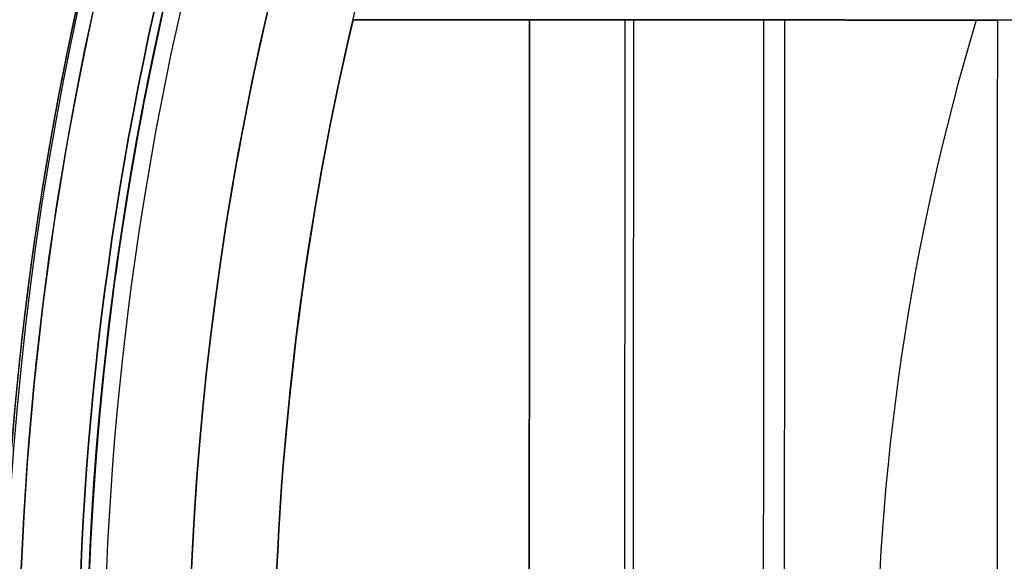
# Model space of a CAD drawing. Header units: millimetres. Extents: x -130 to 129, y 0 to 422.
# Tile 404 of 656: x -19.7 to -13.91, y 293.83 to 297.01. Entities that reach past the tile are written whole.
import ezdxf

# ---------------------------------------------------------------- set-up
doc = ezdxf.new("R2010")
doc.units = ezdxf.units.MM
for name, color, linetype, true_color in [('BOMBILLA', 7, 'Continuous', 0xfff700), ('NEGRO', 7, 'Continuous', 0x363535), ('PANTALLA', 7, 'Continuous', 0xffffff)]:
    doc.layers.add(name, color=color, linetype=linetype, true_color=true_color)
doc.layers.add('Capa 01', color=7, linetype='Continuous')

# ---------------------------------------------------------------- blocks, each defined once
blk = doc.blocks.new('DOME 29912')
at = {"layer": 'BOMBILLA', "extrusion": (0, 0, -1)}
blk.add_arc((0.7034267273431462, 292.9933873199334, -203.8578232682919), 24.05871559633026, 0.8118392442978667, 180.8118392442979, dxfattribs=at)
at = {"layer": 'BOMBILLA'}
blk.add_arc((-0.7034267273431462, 292.9933873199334, 189.2111779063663), 19.08658103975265, 359.1881607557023, 179.1881607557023, dxfattribs=at)
at = {"layer": 'NEGRO', "extrusion": (0, 0, -1)}
for centre, radius, start, end in [((0.703263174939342, 292.997692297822, -150.75), 116.5, 15.31920064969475, 195.3192006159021), ((0.703263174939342, 292.997692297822, -150.75), 115.5, 15.31920064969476, 195.3192006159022), ((0.7032631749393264, 292.997692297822, -156), 116.5, 15.31920062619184, 195.319200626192), ((0.703263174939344, 292.997692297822, -145.5), 115.5, 15.31920062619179, 195.319200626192), ((0.7032631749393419, 292.997692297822, -156), 115.5, 15.31920062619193, 195.319200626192), ((0.7032631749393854, 292.997692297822, -158), 115, 48.09866593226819, 228.0986659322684), ((0.7032631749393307, 292.9976922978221, -158), 112, 48.09866593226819, 228.0986659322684), ((0.703263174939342, 292.997692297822, -144.5), 106.5, 15.31920064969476, 195.3192006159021), ((0.7032631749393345, 292.997692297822, -145), 106.5, 15.3192006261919, 195.319200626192), ((0.7032631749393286, 292.997692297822, -158), 115.0000000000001, 228.0986659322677, 48.09866593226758), ((0.7032631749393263, 292.997692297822, -158), 112, 228.0986659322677, 48.09866593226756), ((0.703263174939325, 292.997692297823, -160.376100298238), 28.25000000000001, 53.94915400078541, 233.9491539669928), ((0.70326317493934, 292.997692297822, -151.5), 115.0000000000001, 260.0639215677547, 16.13341038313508), ((0.703263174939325, 292.997692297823, -159.626100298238), 27.5, 53.94915400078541, 233.9491539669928), ((0.70326317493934, 292.997692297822, -151.5), 112.0000000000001, 260.1165838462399, 16.08074809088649), ((0.7032631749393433, 292.997692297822, -145.5), 116.5, 195.3192006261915, 15.31920062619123), ((0.7032631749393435, 292.997692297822, -156), 116.5, 195.3192006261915, 15.31920062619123), ((0.703263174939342, 292.997692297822, -150.75), 116.5, 195.3192006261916, 15.31920064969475), ((0.7032631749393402, 292.997692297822, -156), 115.5, 195.3192006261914, 15.31920062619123), ((0.703263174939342, 292.997692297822, -150.75), 115.5, 195.3192006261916, 15.31920064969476), ((0.7032631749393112, 292.997692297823, -161.376100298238), 28.25, 53.9491539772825, 233.9491539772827), ((0.703263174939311, 292.997692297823, -159.876100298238), 27.49999999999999, 53.94915397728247, 233.9491539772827), ((0.7032631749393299, 292.997692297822, -156), 29.00000000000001, 258.0986659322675, 78.09866593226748), ((0.703263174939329, 292.997692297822, -155), 29.00000000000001, 258.0986659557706, 78.098665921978), ((0.7032631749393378, 292.997692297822, -145), 106.5, 195.3192006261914, 15.31920062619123), ((0.703263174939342, 292.997692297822, -144.5), 106.5, 195.3192006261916, 15.31920064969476), ((0.7032631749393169, 292.997692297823, -161.376100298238), 28.25000000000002, 233.9491539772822, 53.94915397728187), ((0.703263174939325, 292.997692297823, -160.376100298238), 28.25000000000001, 233.9491539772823, 53.94915400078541), ((0.703263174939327, 292.9976922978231, -154), 22.49999999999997, 270.0360020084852, 90.0360020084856), ((0.703263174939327, 292.997692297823, -153), 22.49999999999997, 270.0360020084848, 90.0360020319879), ((0.7032631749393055, 292.997692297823, -159.876100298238), 27.50000000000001, 233.949153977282, 53.94915397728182), ((0.703263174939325, 292.997692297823, -159.626100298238), 27.5, 233.9491539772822, 53.94915400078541), ((0.7032631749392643, 292.9976922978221, -133.25), 20.99999999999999, 270.0360020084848, 90.0360020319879), ((0.703263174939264, 292.9976922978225, -152), 21.00000000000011, 270.0360020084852, 90.0360020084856), ((0.703263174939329, 292.997692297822, -156), 20.25000000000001, 258.0986659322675, 78.09866593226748), ((0.703263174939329, 292.997692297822, -155), 20.25000000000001, 258.0986659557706, 78.09866592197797), ((0.703263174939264, 292.9976922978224, -152), 19.0000000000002, 270.036002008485, 90.0360020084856), ((0.7032631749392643, 292.9976922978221, -133), 19.00000000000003, 270.0360020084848, 90.0360020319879), ((0.703263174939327, 292.997692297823, -143), 18.65000000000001, 270.0360020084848, 90.0360020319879), ((0.703263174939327, 292.997692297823, -152), 18.65000000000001, 270.0360020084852, 90.0360020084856), ((0.703263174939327, 292.997692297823, -160.73517), 18.59999999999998, 307.4656207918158, 90.03600202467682), ((0.703263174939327, 292.997692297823, -171.2075), 18.59999999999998, 270.0360020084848, 90.03600203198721), ((0.703263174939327, 292.997692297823, -168.6575), 18.59999999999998, 270.0360020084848, 90.03600203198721), ((0.703263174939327, 292.997692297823, -176.5), 18.59999999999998, 270.036002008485, 90.0360020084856), ((0.703263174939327, 292.997692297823, -176.5), 17.49999999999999, 270.0360020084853, 90.0360020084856), ((0.7032631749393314, 292.997692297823, -169.376100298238), 18.00000000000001, 233.949153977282, 53.94915397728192), ((0.7032631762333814, 292.9976922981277, -148), 17.49999999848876, 346.8230216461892, 13.24898236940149), ((0.703263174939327, 292.997692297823, -141), 17.49999999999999, 346.8230216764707, 13.2489823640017)]:
    blk.add_arc(centre, radius, start, end, dxfattribs=at)
at = {"layer": 'NEGRO'}
for centre, radius, start, end in [((-0.7032631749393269, 292.997692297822, 145.5), 116.5, 344.6807993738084, 164.680799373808), ((-0.7032631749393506, 292.997692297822, 144), 115, 344.6807993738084, 164.6807993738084), ((-0.7032631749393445, 292.997692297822, 145), 115, 344.6807993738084, 131.9013340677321), ((-0.7032631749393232, 292.997692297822, 145), 115, 344.6807993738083, 131.9013340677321), ((-0.7032631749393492, 292.997692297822, 145), 112, 311.9013340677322, 131.901334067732), ((-0.7032631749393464, 292.997692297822, 144), 106.5, 344.6807993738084, 164.6807993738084), ((-0.7032631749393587, 292.997692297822, 145), 112, 131.9013340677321, 311.901334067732), ((-0.7032631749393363, 292.997692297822, 145.5), 115.5, 164.6807993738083, 344.6807993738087), ((-0.7032631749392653, 292.997692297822, 144), 115, 164.6807993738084, 344.6807993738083), ((-0.7032631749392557, 292.9976922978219, 145), 114.9999999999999, 164.6807993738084, 311.901334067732), ((-0.703263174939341, 292.997692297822, 145), 115, 164.6807993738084, 311.901334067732), ((-0.7032631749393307, 292.997692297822, 154), 29.00000000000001, 101.9013340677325, 281.9013340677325), ((-0.703263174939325, 292.997692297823, 159.376100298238), 28.25, 306.0508460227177, 126.0508460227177), ((-0.7032631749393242, 292.997692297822, 144), 106.5, 164.6807993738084, 344.6807993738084), ((-0.703263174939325, 292.997692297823, 159.376100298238), 27.5, 306.0508460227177, 126.0508460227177), ((-0.703263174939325, 292.997692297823, 159.376100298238), 28.25, 126.0508460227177, 306.0508460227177), ((-0.703263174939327, 292.9976922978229, 152), 22.49999999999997, 89.96399799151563, 269.963997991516), ((-0.703263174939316, 292.997692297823, 159.376100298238), 27.49999999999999, 126.0508460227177, 306.0508460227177), ((-0.7032631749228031, 292.9976922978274, 114.5), 20.99999999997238, 89.96399799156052, 197.5074984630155), ((-0.7032631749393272, 292.997692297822, 154), 20.25000000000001, 101.9013340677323, 281.9013340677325), ((-0.7032631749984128, 292.9976922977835, 114), 19.00000000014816, 89.96399799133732, 213.2397354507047), ((-0.703263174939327, 292.997692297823, 134), 18.65000000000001, 89.96399799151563, 269.963997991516), ((-0.7032631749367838, 292.9976922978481, 175), 18.59999999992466, 89.9639979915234, 264.2077136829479), ((-0.7032631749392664, 292.9976922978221, 112), 18.5, 359.9639979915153, 179.9639979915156), ((-0.703263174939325, 292.997692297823, 159.876100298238), 18, 126.0508460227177, 306.0508460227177), ((-0.703263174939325, 292.997692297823, 164.626100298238), 18, 126.0508460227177, 306.0508460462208), ((-0.7032631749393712, 292.997692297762, 154), 18.59999999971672, 167.5453164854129, 269.9639979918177), ((-0.7032631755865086, 292.9976922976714, 149.5), 17.49999999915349, 166.7510176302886, 193.1769783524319), ((-0.7032631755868, 292.9976922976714, 134), 17.49999999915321, 166.7510176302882, 193.1769783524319), ((-0.703263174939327, 292.997692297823, 163), 17.49999999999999, 166.7510176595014, 193.1769783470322), ((-0.7032631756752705, 292.9976922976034, 167.5), 13.96178901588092, 163.3156914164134, 196.6123045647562), ((-0.7032631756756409, 292.9976922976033, 149.5), 13.96178901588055, 163.315691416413, 196.6123045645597), ((-0.703263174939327, 292.997692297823, 158.5), 13.96178901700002, 163.3156914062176, 196.61230454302)]:
    blk.add_arc(centre, radius, start, end, dxfattribs=at)
for points, weights in [([(111.2336383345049, 262.3348985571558, 144.4393398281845), (172.559225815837, 486.208701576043, 144.4393398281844), (-51.31457720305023, 547.5342890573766, 144.4393398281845), (-112.6401646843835, 323.6604860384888, 144.4393398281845)], [0.8164906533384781, 0.2721635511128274, 0.2721635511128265, 0.8164906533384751]), ([(110.5516558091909, 262.5217135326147, 145.1464466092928), (171.5036133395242, 485.0315515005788, 145.1464466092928), (-51.00622462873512, 545.9835090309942, 145.1464466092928), (-111.9581821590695, 323.4736710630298, 145.1464466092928)], [0.8164906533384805, 0.2721635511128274, 0.2721635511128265, 0.8164906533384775]), ([(-112.6401646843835, 323.6604860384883, 144.4393398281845), (-173.9657521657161, 99.7866830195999, 144.4393398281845), (49.90805085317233, 38.4610955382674, 144.4393398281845), (111.2336383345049, 262.3348985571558, 144.4393398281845)], [0.8164906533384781, 0.2721635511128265, 0.2721635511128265, 0.8164906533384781]), ([(-111.9581821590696, 323.4736710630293, 145.1464466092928), (-172.9101396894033, 100.9638330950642, 145.1464466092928), (49.59969827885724, 40.01187556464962, 145.1464466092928), (110.5516558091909, 262.5217135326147, 145.1464466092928)], [0.8164906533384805, 0.2721635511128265, 0.2721635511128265, 0.8164906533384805])]:
    blk.add_rational_spline(points, weights, degree=3, dxfattribs=at)
for points, weights, degree, knots in [([(-20.5164693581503, 288.7292923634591, 112.7322330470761), (-23.49733295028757, 302.5659679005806, 112.7322330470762), (-14.50117762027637, 313.2741332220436, 112.7322330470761), (-0.6905278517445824, 313.2654552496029, 112.7322330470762), (13.12012191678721, 313.2567772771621, 112.7322330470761), (22.10281311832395, 302.5373148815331, 112.7322330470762), (19.10456323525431, 288.7043963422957, 112.7322330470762)], [0.7724718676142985, 0.5899894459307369, 0.6046623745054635, 0.8164906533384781, 0.6046623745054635, 0.5899894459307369, 0.7724718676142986], 3, [0.03463401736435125, 0.03463401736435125, 0.03463401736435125, 0.03463401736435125, 0.5, 0.5, 0.5, 0.9653659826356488, 0.9653659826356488, 0.9653659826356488, 0.9653659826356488]), ([(-2.681341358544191, 273.4977639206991, 175), (-7.950807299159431, 274.032300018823, 174.891039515), (-12.23381548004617, 277.1482013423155, 174.785), (-17.38362726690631, 280.8947048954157, 174.6575), (-19.34777298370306, 286.9526733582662, 174.53), (-21.31191870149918, 293.0106418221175, 174.4025), (-19.34016144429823, 299.0661371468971, 174.275), (-17.3684041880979, 305.1216324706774, 174.1475), (-12.21388821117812, 308.8616612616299, 174.02), (-7.059372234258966, 312.6016900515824, 173.8925), (-0.6909474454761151, 312.5976884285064, 173.765), (5.677477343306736, 312.5936868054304, 173.6375), (10.82728913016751, 308.8471832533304, 173.51), (15.97710091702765, 305.1006797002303, 173.3825), (17.9412466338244, 299.0427112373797, 173.255), (19.90539235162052, 292.9847427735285, 173.1275), (17.93363509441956, 286.9292474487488, 173), (15.96187783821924, 280.8737521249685, 172.8725), (10.80736186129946, 277.1337233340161, 172.745), (5.652845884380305, 273.3936945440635, 172.6175), (-0.7155789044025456, 273.3976961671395, 172.49), (-7.084003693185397, 273.4016977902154, 172.3625), (-12.23381548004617, 277.1482013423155, 172.235), (-17.38362726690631, 280.8947048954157, 172.1075), (-19.34777298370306, 286.9526733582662, 171.98), (-21.31191870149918, 293.0106418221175, 171.8525), (-19.34016144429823, 299.0661371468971, 171.725), (-17.3684041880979, 305.1216324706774, 171.5975), (-12.21388821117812, 308.8616612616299, 171.47), (-7.059372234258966, 312.6016900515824, 171.3425), (-0.6909474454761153, 312.5976884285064, 171.215), (5.677477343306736, 312.5936868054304, 171.0875), (10.82728913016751, 308.8471832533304, 170.96), (15.97710091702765, 305.1006797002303, 170.8325), (17.9412466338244, 299.0427112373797, 170.705), (19.90539235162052, 292.9847427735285, 170.5775), (17.93363509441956, 286.9292474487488, 170.45), (15.96187783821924, 280.8737521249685, 170.3225), (10.80736186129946, 277.1337233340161, 170.195), (5.652845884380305, 273.3936945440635, 170.0675), (-0.7155789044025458, 273.3976961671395, 169.94), (-7.084003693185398, 273.4016977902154, 169.8125), (-12.23381548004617, 277.1482013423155, 169.685), (-17.38362726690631, 280.8947048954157, 169.5575), (-19.34777298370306, 286.9526733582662, 169.43), (-21.31191870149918, 293.0106418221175, 169.3025), (-19.34016144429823, 299.0661371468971, 169.175), (-17.3684041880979, 305.1216324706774, 169.0475), (-12.21388821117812, 308.8616612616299, 168.92), (-7.059372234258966, 312.6016900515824, 168.7925), (-0.6909474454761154, 312.5976884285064, 168.665), (5.677477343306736, 312.5936868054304, 168.5375), (10.82728913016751, 308.8471832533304, 168.41), (15.97710091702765, 305.1006797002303, 168.2825), (17.9412466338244, 299.0427112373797, 168.155), (19.90539235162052, 292.9847427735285, 168.0275), (17.93363509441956, 286.9292474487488, 167.9), (15.96187783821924, 280.8737521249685, 167.7725), (10.80736186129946, 277.1337233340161, 167.645), (5.652845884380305, 273.3936945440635, 167.5175), (-0.7155789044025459, 273.3976961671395, 167.39), (-7.084003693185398, 273.4016977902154, 167.2625), (-12.23381548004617, 277.1482013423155, 167.135), (-17.38362726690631, 280.8947048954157, 167.0075), (-19.34777298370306, 286.9526733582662, 166.88), (-21.31191870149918, 293.0106418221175, 166.7525), (-19.34016144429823, 299.0661371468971, 166.625), (-17.3684041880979, 305.1216324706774, 166.4975), (-12.21388821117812, 308.8616612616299, 166.37), (-7.059372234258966, 312.6016900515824, 166.2425), (-0.6909474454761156, 312.5976884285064, 166.115), (5.677477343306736, 312.5936868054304, 165.9875), (10.82728913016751, 308.8471832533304, 165.86), (15.97710091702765, 305.1006797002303, 165.7325), (17.9412466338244, 299.0427112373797, 165.605), (18.73032591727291, 296.6089725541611, 165.55377793), (18.86823978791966, 294.0542299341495, 165.5)], [0.986750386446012, 0.958956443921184, 1, 0.951056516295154, 1, 0.951056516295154, 1, 0.951056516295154, 1, 0.951056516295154, 1, 0.951056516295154, 1, 0.951056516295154, 1, 0.951056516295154, 1, 0.951056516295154, 1, 0.951056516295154, 1, 0.951056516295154, 1, 0.951056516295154, 1, 0.951056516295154, 1, 0.951056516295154, 1, 0.951056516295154, 1, 0.951056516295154, 1, 0.951056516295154, 1, 0.951056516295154, 1, 0.951056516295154, 1, 0.951056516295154, 1, 0.951056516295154, 1, 0.951056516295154, 1, 0.951056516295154, 1, 0.951056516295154, 1, 0.951056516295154, 1, 0.951056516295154, 1, 0.951056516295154, 1, 0.951056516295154, 1, 0.951056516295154, 1, 0.951056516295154, 1, 0.951056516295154, 1, 0.951056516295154, 1, 0.951056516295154, 1, 0.951056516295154, 1, 0.951056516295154, 1, 0.951056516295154, 1, 0.951056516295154, 1, 0.979744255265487, 0.976254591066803], 2, [-0.998991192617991, -0.998991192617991, -0.998991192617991, -0.99375, -0.99375, -0.9875, -0.9875, -0.98125, -0.98125, -0.975, -0.975, -0.96875, -0.96875, -0.9625, -0.9625, -0.95625, -0.95625, -0.95, -0.95, -0.94375, -0.94375, -0.9375, -0.9375, -0.93125, -0.93125, -0.925, -0.925, -0.91875, -0.91875, -0.9125, -0.9125, -0.90625, -0.90625, -0.9, -0.9, -0.89375, -0.89375, -0.8875, -0.8875, -0.88125, -0.88125, -0.875, -0.875, -0.86875, -0.86875, -0.8625, -0.8625, -0.85625, -0.85625, -0.85, -0.85, -0.84375, -0.84375, -0.8375, -0.8375, -0.83125, -0.83125, -0.825, -0.825, -0.81875, -0.81875, -0.8125, -0.8125, -0.80625, -0.80625, -0.8, -0.8, -0.79375, -0.79375, -0.7875, -0.7875, -0.78125, -0.78125, -0.775, -0.775, -0.76875, -0.76875, -0.766163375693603, -0.766163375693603, -0.766163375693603]), ([(-20.22325778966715, 291.2285653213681, 165.5), (-20.02504754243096, 289.0415753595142, 165.546035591), (-19.34777298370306, 286.9526733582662, 165.59), (-17.38362726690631, 280.8947048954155, 165.7175), (-12.23381548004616, 277.1482013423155, 165.845), (-7.084003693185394, 273.4016977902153, 165.9725), (-0.7155789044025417, 273.3976961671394, 166.1), (5.65284588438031, 273.3936945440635, 166.2275), (10.80736186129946, 277.133723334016, 166.355), (15.96187783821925, 280.8737521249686, 166.4825), (17.93363509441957, 286.9292474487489, 166.61), (19.90539235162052, 292.9847427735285, 166.7375), (17.94124663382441, 299.0427112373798, 166.865), (15.97710091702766, 305.1006797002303, 166.9925), (10.82728913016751, 308.8471832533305, 167.12), (5.677477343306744, 312.5936868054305, 167.2475), (-0.6909474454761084, 312.5976884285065, 167.375), (-7.05937223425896, 312.6016900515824, 167.5025), (-12.21388821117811, 308.8616612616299, 167.63), (-17.36840418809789, 305.1216324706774, 167.7575), (-19.34016144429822, 299.0661371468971, 167.885), (-21.31191870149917, 293.0106418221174, 168.0125), (-19.34777298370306, 286.9526733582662, 168.14), (-17.38362726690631, 280.8947048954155, 168.2675), (-12.23381548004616, 277.1482013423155, 168.395), (-7.084003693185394, 273.4016977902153, 168.5225), (-0.7155789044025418, 273.3976961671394, 168.65), (5.65284588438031, 273.3936945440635, 168.7775), (10.80736186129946, 277.133723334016, 168.905), (15.96187783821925, 280.8737521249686, 169.0325), (17.93363509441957, 286.9292474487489, 169.16), (19.90539235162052, 292.9847427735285, 169.2875), (17.94124663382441, 299.0427112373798, 169.415), (15.97710091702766, 305.1006797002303, 169.5425), (10.82728913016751, 308.8471832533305, 169.67), (5.677477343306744, 312.5936868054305, 169.7975), (-0.6909474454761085, 312.5976884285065, 169.925), (-7.05937223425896, 312.6016900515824, 170.0525), (-12.21388821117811, 308.8616612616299, 170.18), (-17.36840418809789, 305.1216324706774, 170.3075), (-19.34016144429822, 299.0661371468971, 170.435), (-21.31191870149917, 293.0106418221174, 170.5625), (-19.34777298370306, 286.9526733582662, 170.69), (-17.38362726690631, 280.8947048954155, 170.8175), (-12.23381548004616, 277.1482013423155, 170.945), (-7.084003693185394, 273.4016977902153, 171.0725), (-0.7155789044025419, 273.3976961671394, 171.2), (5.65284588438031, 273.3936945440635, 171.3275), (10.80736186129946, 277.133723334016, 171.455), (15.96187783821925, 280.8737521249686, 171.5825), (17.93363509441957, 286.9292474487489, 171.71), (19.90539235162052, 292.9847427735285, 171.8375), (17.94124663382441, 299.0427112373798, 171.965), (15.97710091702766, 305.1006797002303, 172.0925), (10.82728913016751, 308.8471832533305, 172.22), (5.677477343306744, 312.5936868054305, 172.3475), (-0.6909474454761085, 312.5976884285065, 172.475), (-7.05937223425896, 312.6016900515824, 172.6025), (-12.21388821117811, 308.8616612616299, 172.73), (-17.36840418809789, 305.1216324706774, 172.8575), (-19.34016144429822, 299.0661371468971, 172.985), (-21.31191870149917, 293.0106418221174, 173.1125), (-19.34777298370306, 286.9526733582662, 173.24), (-17.38362726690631, 280.8947048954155, 173.3675), (-12.23381548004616, 277.1482013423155, 173.495), (-7.084003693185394, 273.4016977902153, 173.6225), (-0.7155789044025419, 273.3976961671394, 173.75), (5.65284588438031, 273.3936945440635, 173.8775), (10.80736186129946, 277.133723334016, 174.005), (15.96187783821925, 280.8737521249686, 174.1325), (17.93363509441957, 286.9292474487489, 174.26), (19.90539235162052, 292.9847427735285, 174.3875), (17.94124663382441, 299.0427112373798, 174.515), (15.97710091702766, 305.1006797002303, 174.6425), (10.82728913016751, 308.8471832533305, 174.77), (6.22493255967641, 312.1954114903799, 174.883946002), (0.5450627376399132, 312.5578989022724, 175)], [0.977551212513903, 0.982564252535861, 1, 0.951056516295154, 1, 0.951056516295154, 1, 0.951056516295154, 1, 0.951056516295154, 1, 0.951056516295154, 1, 0.951056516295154, 1, 0.951056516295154, 1, 0.951056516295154, 1, 0.951056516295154, 1, 0.951056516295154, 1, 0.951056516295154, 1, 0.951056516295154, 1, 0.951056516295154, 1, 0.951056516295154, 1, 0.951056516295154, 1, 0.951056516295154, 1, 0.951056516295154, 1, 0.951056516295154, 1, 0.951056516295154, 1, 0.951056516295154, 1, 0.951056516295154, 1, 0.951056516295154, 1, 0.951056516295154, 1, 0.951056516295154, 1, 0.951056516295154, 1, 0.951056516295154, 1, 0.951056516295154, 1, 0.951056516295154, 1, 0.951056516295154, 1, 0.951056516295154, 1, 0.951056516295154, 1, 0.951056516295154, 1, 0.951056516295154, 1, 0.951056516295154, 1, 0.951056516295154, 1, 0.951056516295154, 1, 0.956030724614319, 0.991062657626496], 2, [-2.200956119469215, -2.200956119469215, -2.200956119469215, -2.19872960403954, -2.19872960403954, -2.19247960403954, -2.19247960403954, -2.18622960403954, -2.18622960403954, -2.17997960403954, -2.17997960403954, -2.17372960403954, -2.17372960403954, -2.16747960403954, -2.16747960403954, -2.16122960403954, -2.16122960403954, -2.15497960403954, -2.15497960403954, -2.14872960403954, -2.14872960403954, -2.14247960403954, -2.14247960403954, -2.13622960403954, -2.13622960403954, -2.12997960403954, -2.12997960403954, -2.12372960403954, -2.12372960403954, -2.11747960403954, -2.11747960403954, -2.11122960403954, -2.11122960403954, -2.10497960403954, -2.10497960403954, -2.09872960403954, -2.09872960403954, -2.09247960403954, -2.09247960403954, -2.08622960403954, -2.08622960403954, -2.07997960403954, -2.07997960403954, -2.07372960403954, -2.07372960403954, -2.06747960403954, -2.06747960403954, -2.06122960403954, -2.06122960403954, -2.05497960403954, -2.05497960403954, -2.04872960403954, -2.04872960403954, -2.04247960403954, -2.04247960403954, -2.03622960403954, -2.03622960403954, -2.02997960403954, -2.02997960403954, -2.02372960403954, -2.02372960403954, -2.01747960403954, -2.01747960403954, -2.01122960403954, -2.01122960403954, -2.00497960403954, -2.00497960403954, -1.99872960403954, -1.99872960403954, -1.99247960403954, -1.99247960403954, -1.98622960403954, -1.98622960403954, -1.97997960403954, -1.97997960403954, -1.97372960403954, -1.97372960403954, -1.968114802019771, -1.968114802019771, -1.968114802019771]), ([(0.7680090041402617, 273.4529907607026, 165.5000674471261), (6.309480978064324, 273.870137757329, 165.61374225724), (10.80736186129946, 277.1337233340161, 165.725), (15.96187783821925, 280.8737521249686, 165.8525), (17.93363509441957, 286.9292474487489, 165.98), (19.90539235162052, 292.9847427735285, 166.1075), (17.94124663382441, 299.0427112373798, 166.235), (15.97710091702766, 305.1006797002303, 166.3625), (10.82728913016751, 308.8471832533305, 166.49), (5.677477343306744, 312.5936868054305, 166.6175), (-0.6909474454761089, 312.5976884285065, 166.745), (-7.059372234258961, 312.6016900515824, 166.8725), (-12.21388821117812, 308.8616612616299, 167), (-17.3684041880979, 305.1216324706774, 167.1275), (-19.34016144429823, 299.0661371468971, 167.255), (-21.31191870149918, 293.0106418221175, 167.3825), (-19.34777298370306, 286.9526733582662, 167.51), (-17.38362726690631, 280.8947048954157, 167.6375), (-12.23381548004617, 277.1482013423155, 167.765), (-7.084003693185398, 273.4016977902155, 167.8925), (-0.7155789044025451, 273.3976961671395, 168.02), (5.652845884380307, 273.3936945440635, 168.1475), (10.80736186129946, 277.1337233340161, 168.275), (15.96187783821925, 280.8737521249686, 168.4025), (17.93363509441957, 286.9292474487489, 168.53), (19.90539235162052, 292.9847427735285, 168.6575), (17.94124663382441, 299.0427112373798, 168.785), (15.97710091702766, 305.1006797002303, 168.9125), (10.82728913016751, 308.8471832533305, 169.04), (5.677477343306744, 312.5936868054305, 169.1675), (-0.6909474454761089, 312.5976884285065, 169.295), (-7.059372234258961, 312.6016900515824, 169.4225), (-12.21388821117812, 308.8616612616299, 169.55), (-17.3684041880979, 305.1216324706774, 169.6775), (-19.34016144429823, 299.0661371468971, 169.805), (-21.31191870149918, 293.0106418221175, 169.9325), (-19.34777298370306, 286.9526733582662, 170.06), (-17.38362726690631, 280.8947048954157, 170.1875), (-12.23381548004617, 277.1482013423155, 170.315), (-7.084003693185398, 273.4016977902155, 170.4425), (-0.7155789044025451, 273.3976961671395, 170.57), (5.652845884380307, 273.3936945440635, 170.6975), (10.80736186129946, 277.1337233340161, 170.825), (15.96187783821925, 280.8737521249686, 170.9525), (17.93363509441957, 286.9292474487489, 171.08), (19.90539235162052, 292.9847427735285, 171.2075), (17.94124663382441, 299.0427112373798, 171.335), (15.97710091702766, 305.1006797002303, 171.4625), (10.82728913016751, 308.8471832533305, 171.59), (5.677477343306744, 312.5936868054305, 171.7175), (-0.6909474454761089, 312.5976884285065, 171.845), (-7.059372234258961, 312.6016900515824, 171.9725), (-12.21388821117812, 308.8616612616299, 172.1), (-17.3684041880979, 305.1216324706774, 172.2275), (-19.34016144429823, 299.0661371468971, 172.355), (-21.31191870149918, 293.0106418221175, 172.4825), (-19.34777298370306, 286.9526733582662, 172.61), (-17.38362726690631, 280.8947048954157, 172.7375), (-12.23381548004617, 277.1482013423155, 172.865), (-7.084003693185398, 273.4016977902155, 172.9925), (-0.7155789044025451, 273.3976961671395, 173.12), (5.652845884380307, 273.3936945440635, 173.2475), (10.80736186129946, 277.1337233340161, 173.375), (15.96187783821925, 280.8737521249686, 173.5025), (17.93363509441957, 286.9292474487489, 173.63), (19.90539235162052, 292.9847427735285, 173.7575), (17.94124663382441, 299.0427112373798, 173.885), (15.97710091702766, 305.1006797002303, 174.0125), (10.82728913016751, 308.8471832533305, 174.14), (5.677477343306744, 312.5936868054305, 174.2675), (-0.6909474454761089, 312.5976884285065, 174.395), (-7.059372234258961, 312.6016900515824, 174.5225), (-12.21388821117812, 308.8616612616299, 174.65), (-17.3684041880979, 305.1216324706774, 174.7775), (-19.34016144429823, 299.0661371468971, 174.905), (-20.05745351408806, 296.8632499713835, 174.9513823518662), (-20.24139033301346, 294.5538372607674, 175.000000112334)], [0.9895209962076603, 0.9570234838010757, 1, 0.951056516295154, 1, 0.951056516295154, 1, 0.951056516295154, 1, 0.951056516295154, 1, 0.951056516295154, 1, 0.951056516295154, 1, 0.951056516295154, 1, 0.951056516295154, 1, 0.951056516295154, 1, 0.951056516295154, 1, 0.951056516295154, 1, 0.951056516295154, 1, 0.951056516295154, 1, 0.951056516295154, 1, 0.951056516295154, 1, 0.951056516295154, 1, 0.951056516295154, 1, 0.951056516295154, 1, 0.951056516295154, 1, 0.951056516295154, 1, 0.951056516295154, 1, 0.951056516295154, 1, 0.951056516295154, 1, 0.951056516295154, 1, 0.951056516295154, 1, 0.951056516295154, 1, 0.951056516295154, 1, 0.951056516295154, 1, 0.951056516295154, 1, 0.951056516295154, 1, 0.951056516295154, 1, 0.951056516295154, 1, 0.951056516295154, 1, 0.951056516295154, 1, 0.951056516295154, 1, 0.951056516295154, 1, 0.9816229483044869, 0.9770461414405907], 2, [0.7507619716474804, 0.7507619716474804, 0.7507619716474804, 0.75625, 0.75625, 0.7625, 0.7625, 0.76875, 0.76875, 0.775, 0.775, 0.78125, 0.78125, 0.7875, 0.7875, 0.79375, 0.79375, 0.8, 0.8, 0.80625, 0.80625, 0.8125, 0.8125, 0.81875, 0.81875, 0.825, 0.825, 0.83125, 0.83125, 0.8375, 0.8375, 0.84375, 0.84375, 0.85, 0.85, 0.85625, 0.85625, 0.8625, 0.8625, 0.86875, 0.86875, 0.875, 0.875, 0.88125, 0.88125, 0.8875, 0.8875, 0.89375, 0.89375, 0.9, 0.9, 0.90625, 0.90625, 0.9125, 0.9125, 0.91875, 0.91875, 0.925, 0.925, 0.93125, 0.93125, 0.9375, 0.9375, 0.94375, 0.94375, 0.95, 0.95, 0.95625, 0.95625, 0.9625, 0.9625, 0.96875, 0.96875, 0.975, 0.975, 0.98125, 0.98125, 0.9835967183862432, 0.9835967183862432, 0.9835967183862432]), ([(18.36896675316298, 294.0272774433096, 165.5), (18.23457109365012, 296.5168480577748, 165.55377793), (17.4656213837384, 298.8885015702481, 165.605), (15.55158142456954, 304.7919300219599, 165.7325), (10.53314238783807, 308.4428595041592, 165.86), (5.514703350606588, 312.0937889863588, 165.9875), (-0.6912616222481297, 312.0976885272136, 166.115), (-6.897226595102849, 312.1015880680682, 166.2425), (-11.92024981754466, 308.4569681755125, 166.37), (-16.94327303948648, 304.8123482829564, 166.4975), (-18.8647303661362, 298.9113298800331, 166.625), (-20.78618769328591, 293.01031147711, 166.7525), (-18.87214773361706, 287.1068830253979, 166.88), (-16.9581077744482, 281.203454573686, 167.0075), (-11.93966873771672, 277.5525250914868, 167.135), (-6.921229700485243, 273.9015956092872, 167.2625), (-0.7152647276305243, 273.8976960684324, 167.39), (5.490700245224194, 273.8937965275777, 167.5175), (10.51372346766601, 277.5384164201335, 167.645), (15.53674668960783, 281.1830363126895, 167.7725), (17.45820401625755, 287.0840547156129, 167.9), (19.37966134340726, 292.9850731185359, 168.0275), (17.4656213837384, 298.8885015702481, 168.155), (15.55158142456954, 304.7919300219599, 168.2825), (10.53314238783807, 308.4428595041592, 168.41), (5.514703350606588, 312.0937889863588, 168.5375), (-0.6912616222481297, 312.0976885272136, 168.665), (-6.897226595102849, 312.1015880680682, 168.7925), (-11.92024981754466, 308.4569681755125, 168.92), (-16.94327303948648, 304.8123482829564, 169.0475), (-18.8647303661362, 298.9113298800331, 169.175), (-20.78618769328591, 293.01031147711, 169.3025), (-18.87214773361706, 287.1068830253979, 169.43), (-16.9581077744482, 281.203454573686, 169.5575), (-11.93966873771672, 277.5525250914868, 169.685), (-6.921229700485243, 273.9015956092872, 169.8125), (-0.7152647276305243, 273.8976960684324, 169.94), (5.490700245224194, 273.8937965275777, 170.0675), (10.51372346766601, 277.5384164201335, 170.195), (15.53674668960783, 281.1830363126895, 170.3225), (17.45820401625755, 287.0840547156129, 170.45), (19.37966134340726, 292.9850731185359, 170.5775), (17.4656213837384, 298.8885015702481, 170.705), (15.55158142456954, 304.7919300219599, 170.8325), (10.53314238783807, 308.4428595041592, 170.96), (5.514703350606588, 312.0937889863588, 171.0875), (-0.6912616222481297, 312.0976885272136, 171.215), (-6.897226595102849, 312.1015880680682, 171.3425), (-11.92024981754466, 308.4569681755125, 171.47), (-16.94327303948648, 304.8123482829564, 171.5975), (-18.8647303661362, 298.9113298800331, 171.725), (-20.78618769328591, 293.01031147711, 171.8525), (-18.87214773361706, 287.1068830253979, 171.98), (-16.9581077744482, 281.203454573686, 172.1075), (-11.93966873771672, 277.5525250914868, 172.235), (-6.921229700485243, 273.9015956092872, 172.3625), (-0.7152647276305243, 273.8976960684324, 172.49), (5.490700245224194, 273.8937965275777, 172.6175), (10.51372346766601, 277.5384164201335, 172.745), (15.53674668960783, 281.1830363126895, 172.8725), (17.45820401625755, 287.0840547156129, 173), (19.37966134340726, 292.9850731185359, 173.1275), (17.4656213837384, 298.8885015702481, 173.255), (15.55158142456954, 304.7919300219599, 173.3825), (10.53314238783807, 308.4428595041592, 173.51), (5.514703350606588, 312.0937889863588, 173.6375), (-0.6912616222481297, 312.0976885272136, 173.765), (-6.897226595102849, 312.1015880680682, 173.8925), (-11.92024981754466, 308.4569681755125, 174.02), (-16.94327303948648, 304.8123482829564, 174.1475), (-18.8647303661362, 298.9113298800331, 174.275), (-20.78618769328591, 293.01031147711, 174.4025), (-18.87214773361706, 287.1068830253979, 174.53), (-16.9581077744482, 281.203454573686, 174.6575), (-11.93966873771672, 277.5525250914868, 174.785), (-7.765920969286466, 274.5161110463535, 174.891039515), (-2.630880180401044, 273.995211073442, 175)], [0.976254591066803, 0.979744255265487, 1, 0.951056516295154, 1, 0.951056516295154, 1, 0.951056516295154, 1, 0.951056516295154, 1, 0.951056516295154, 1, 0.951056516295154, 1, 0.951056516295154, 1, 0.951056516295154, 1, 0.951056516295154, 1, 0.951056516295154, 1, 0.951056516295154, 1, 0.951056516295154, 1, 0.951056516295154, 1, 0.951056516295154, 1, 0.951056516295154, 1, 0.951056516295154, 1, 0.951056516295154, 1, 0.951056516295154, 1, 0.951056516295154, 1, 0.951056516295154, 1, 0.951056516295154, 1, 0.951056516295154, 1, 0.951056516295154, 1, 0.951056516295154, 1, 0.951056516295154, 1, 0.951056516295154, 1, 0.951056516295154, 1, 0.951056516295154, 1, 0.951056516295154, 1, 0.951056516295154, 1, 0.951056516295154, 1, 0.951056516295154, 1, 0.951056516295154, 1, 0.951056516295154, 1, 0.951056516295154, 1, 0.951056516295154, 1, 0.958956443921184, 0.986750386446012], 2, [0.766163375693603, 0.766163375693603, 0.766163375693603, 0.76875, 0.76875, 0.775, 0.775, 0.78125, 0.78125, 0.7875, 0.7875, 0.79375, 0.79375, 0.8, 0.8, 0.80625, 0.80625, 0.8125, 0.8125, 0.81875, 0.81875, 0.825, 0.825, 0.83125, 0.83125, 0.8375, 0.8375, 0.84375, 0.84375, 0.85, 0.85, 0.85625, 0.85625, 0.8625, 0.8625, 0.86875, 0.86875, 0.875, 0.875, 0.88125, 0.88125, 0.8875, 0.8875, 0.89375, 0.89375, 0.9, 0.9, 0.90625, 0.90625, 0.9125, 0.9125, 0.91875, 0.91875, 0.925, 0.925, 0.93125, 0.93125, 0.9375, 0.9375, 0.94375, 0.94375, 0.95, 0.95, 0.95625, 0.95625, 0.9625, 0.9625, 0.96875, 0.96875, 0.975, 0.975, 0.98125, 0.98125, 0.9875, 0.9875, 0.99375, 0.99375, 0.998991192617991, 0.998991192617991, 0.998991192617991]), ([(-19.72529866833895, 291.2736952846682, 165.500000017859), (-19.53214475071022, 289.1424963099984, 165.5460355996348), (-18.87214773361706, 287.1068830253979, 165.59), (-16.9581077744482, 281.203454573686, 165.7175), (-11.93966873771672, 277.5525250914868, 165.845), (-6.921229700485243, 273.9015956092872, 165.9725), (-0.7152647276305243, 273.8976960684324, 166.1), (5.490700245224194, 273.8937965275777, 166.2275), (10.51372346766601, 277.5384164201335, 166.355), (15.53674668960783, 281.1830363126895, 166.4825), (17.45820401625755, 287.0840547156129, 166.61), (19.37966134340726, 292.9850731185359, 166.7375), (17.4656213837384, 298.8885015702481, 166.865), (15.55158142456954, 304.7919300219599, 166.9925), (10.53314238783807, 308.4428595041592, 167.12), (5.514703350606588, 312.0937889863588, 167.2475), (-0.6912616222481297, 312.0976885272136, 167.375), (-6.897226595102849, 312.1015880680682, 167.5025), (-11.92024981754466, 308.4569681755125, 167.63), (-16.94327303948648, 304.8123482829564, 167.7575), (-18.8647303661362, 298.9113298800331, 167.885), (-20.78618769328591, 293.01031147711, 168.0125), (-18.87214773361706, 287.1068830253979, 168.14), (-16.9581077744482, 281.203454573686, 168.2675), (-11.93966873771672, 277.5525250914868, 168.395), (-6.921229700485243, 273.9015956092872, 168.5225), (-0.7152647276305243, 273.8976960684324, 168.65), (5.490700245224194, 273.8937965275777, 168.7775), (10.51372346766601, 277.5384164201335, 168.905), (15.53674668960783, 281.1830363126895, 169.0325), (17.45820401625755, 287.0840547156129, 169.16), (19.37966134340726, 292.9850731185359, 169.2875), (17.4656213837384, 298.8885015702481, 169.415), (15.55158142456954, 304.7919300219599, 169.5425), (10.53314238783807, 308.4428595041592, 169.67), (5.514703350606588, 312.0937889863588, 169.7975), (-0.6912616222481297, 312.0976885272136, 169.925), (-6.897226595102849, 312.1015880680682, 170.0525), (-11.92024981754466, 308.4569681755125, 170.18), (-16.94327303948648, 304.8123482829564, 170.3075), (-18.8647303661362, 298.9113298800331, 170.435), (-20.78618769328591, 293.01031147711, 170.5625), (-18.87214773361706, 287.1068830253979, 170.69), (-16.9581077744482, 281.203454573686, 170.8175), (-11.93966873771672, 277.5525250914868, 170.945), (-6.921229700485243, 273.9015956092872, 171.0725), (-0.7152647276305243, 273.8976960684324, 171.2), (5.490700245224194, 273.8937965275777, 171.3275), (10.51372346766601, 277.5384164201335, 171.455), (15.53674668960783, 281.1830363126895, 171.5825), (17.45820401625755, 287.0840547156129, 171.71), (19.37966134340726, 292.9850731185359, 171.8375), (17.4656213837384, 298.8885015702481, 171.965), (15.55158142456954, 304.7919300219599, 172.0925), (10.53314238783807, 308.4428595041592, 172.22), (5.514703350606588, 312.0937889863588, 172.3475), (-0.6912616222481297, 312.0976885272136, 172.475), (-6.897226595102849, 312.1015880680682, 172.6025), (-11.92024981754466, 308.4569681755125, 172.73), (-16.94327303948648, 304.8123482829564, 172.8575), (-18.8647303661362, 298.9113298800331, 172.985), (-20.78618769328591, 293.01031147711, 173.1125), (-18.87214773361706, 287.1068830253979, 173.24), (-16.9581077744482, 281.203454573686, 173.3675), (-11.93966873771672, 277.5525250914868, 173.495), (-6.921229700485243, 273.9015956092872, 173.6225), (-0.7152647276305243, 273.8976960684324, 173.75), (5.490700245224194, 273.8937965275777, 173.8775), (10.51372346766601, 277.5384164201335, 174.005), (15.53674668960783, 281.1830363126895, 174.1325), (17.45820401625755, 287.0840547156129, 174.26), (19.37966134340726, 292.9850731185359, 174.3875), (17.4656213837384, 298.8885015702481, 174.515), (15.55158142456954, 304.7919300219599, 174.6425), (10.53314238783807, 308.4428595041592, 174.77), (6.048192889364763, 311.7056737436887, 174.8839460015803), (0.513217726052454, 312.0589140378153, 174.9999999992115)], [0.9775512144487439, 0.9825642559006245, 1, 0.951056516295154, 1, 0.951056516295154, 1, 0.951056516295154, 1, 0.951056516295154, 1, 0.951056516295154, 1, 0.951056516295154, 1, 0.951056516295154, 1, 0.951056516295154, 1, 0.951056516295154, 1, 0.951056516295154, 1, 0.951056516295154, 1, 0.951056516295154, 1, 0.951056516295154, 1, 0.951056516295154, 1, 0.951056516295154, 1, 0.951056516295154, 1, 0.951056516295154, 1, 0.951056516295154, 1, 0.951056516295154, 1, 0.951056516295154, 1, 0.951056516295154, 1, 0.951056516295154, 1, 0.951056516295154, 1, 0.951056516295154, 1, 0.951056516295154, 1, 0.951056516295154, 1, 0.951056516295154, 1, 0.951056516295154, 1, 0.951056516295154, 1, 0.951056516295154, 1, 0.951056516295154, 1, 0.951056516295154, 1, 0.951056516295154, 1, 0.951056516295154, 1, 0.951056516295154, 1, 0.951056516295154, 1, 0.9560307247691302, 0.9910626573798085], 2, [0.735273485, 0.735273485, 0.735273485, 0.7375, 0.7375, 0.74375, 0.74375, 0.75, 0.75, 0.75625, 0.75625, 0.7625, 0.7625, 0.76875, 0.76875, 0.775, 0.775, 0.78125, 0.78125, 0.7875, 0.7875, 0.79375, 0.79375, 0.8, 0.8, 0.80625, 0.80625, 0.8125, 0.8125, 0.81875, 0.81875, 0.825, 0.825, 0.83125, 0.83125, 0.8375, 0.8375, 0.84375, 0.84375, 0.85, 0.85, 0.85625, 0.85625, 0.8625, 0.8625, 0.86875, 0.86875, 0.875, 0.875, 0.88125, 0.88125, 0.8875, 0.8875, 0.89375, 0.89375, 0.9, 0.9, 0.90625, 0.90625, 0.9125, 0.9125, 0.91875, 0.91875, 0.925, 0.925, 0.93125, 0.93125, 0.9375, 0.9375, 0.94375, 0.94375, 0.95, 0.95, 0.95625, 0.95625, 0.9625, 0.9625, 0.968114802, 0.968114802, 0.968114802]), ([(-2.580419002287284, 274.4926582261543, 175), (-7.581034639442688, 274.9999220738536, 174.891039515), (-11.64552199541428, 277.9568488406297, 174.785), (-16.53258828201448, 281.5122042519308, 174.6575), (-18.39652248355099, 287.2610926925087, 174.53), (-20.26045668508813, 293.0099811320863, 174.4025), (-18.38929928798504, 298.7565226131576, 174.275), (-16.51814189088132, 304.5030640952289, 174.1475), (-11.62661142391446, 308.0522750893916, 174.02), (-6.735080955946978, 311.6014860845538, 173.8925), (-0.6915757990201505, 311.5976886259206, 173.765)], [0.986750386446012, 0.958956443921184, 1, 0.951056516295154, 1, 0.951056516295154, 1, 0.951056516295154, 1, 0.951056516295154, 1], 2, [-0.998991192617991, -0.998991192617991, -0.998991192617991, -0.99375, -0.99375, -0.9875, -0.9875, -0.98125, -0.98125, -0.975, -0.975, -0.96875, -0.96875, -0.96875]), ([(-0.7149505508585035, 274.3976959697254, 172.49), (-6.758455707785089, 274.4014934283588, 172.3625), (-11.64552199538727, 277.956848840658, 172.235), (-16.53258828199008, 281.5122042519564, 172.1075), (-18.39652248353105, 287.2610926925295, 171.98), (-20.26045668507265, 293.0099811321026, 171.8525), (-18.38929928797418, 298.756522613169, 171.725), (-16.51814189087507, 304.5030640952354, 171.5975), (-11.62661142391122, 308.052275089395, 171.47), (-6.735080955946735, 311.601486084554, 171.3425), (-0.6915757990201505, 311.5976886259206, 171.215)], [1, 0.951056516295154, 1, 0.951056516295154, 1, 0.951056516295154, 1, 0.951056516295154, 1, 0.951056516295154, 1], 2, [-0.9375, -0.9375, -0.9375, -0.93125, -0.93125, -0.925, -0.925, -0.91875, -0.91875, -0.9125, -0.9125, -0.90625, -0.90625, -0.90625]), ([(-0.7149505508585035, 274.3976959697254, 169.94), (-6.758455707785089, 274.4014934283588, 169.8125), (-11.64552199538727, 277.956848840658, 169.685), (-16.53258828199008, 281.5122042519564, 169.5575), (-18.39652248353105, 287.2610926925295, 169.43), (-20.26045668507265, 293.0099811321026, 169.3025), (-18.38929928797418, 298.756522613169, 169.175), (-16.51814189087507, 304.5030640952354, 169.0475), (-11.62661142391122, 308.052275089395, 168.92), (-6.735080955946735, 311.601486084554, 168.7925), (-0.6915757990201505, 311.5976886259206, 168.665)], [1, 0.951056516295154, 1, 0.951056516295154, 1, 0.951056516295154, 1, 0.951056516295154, 1, 0.951056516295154, 1], 2, [-0.875, -0.875, -0.875, -0.86875, -0.86875, -0.8625, -0.8625, -0.85625, -0.85625, -0.85, -0.85, -0.84375, -0.84375, -0.84375]), ([(-0.7149505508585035, 274.3976959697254, 167.39), (-6.758455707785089, 274.4014934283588, 167.2625), (-11.64552199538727, 277.956848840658, 167.135), (-16.53258828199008, 281.5122042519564, 167.0075), (-18.39652248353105, 287.2610926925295, 166.88), (-20.26045668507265, 293.0099811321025, 166.7525), (-18.38929928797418, 298.756522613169, 166.625), (-16.51814189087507, 304.5030640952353, 166.4975), (-11.62661142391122, 308.052275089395, 166.37), (-6.735080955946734, 311.601486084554, 166.2425), (-0.6915757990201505, 311.5976886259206, 166.115)], [1, 0.951056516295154, 1, 0.951056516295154, 1, 0.951056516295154, 1, 0.951056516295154, 1, 0.951056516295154, 1], 2, [-0.8125, -0.8125, -0.8125, -0.80625, -0.80625, -0.8, -0.8, -0.79375, -0.79375, -0.7875, -0.7875, -0.78125, -0.78125, -0.78125]), ([(-0.6915757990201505, 311.5976886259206, 167.375), (-6.735080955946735, 311.601486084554, 167.5025), (-11.62661142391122, 308.052275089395, 167.63), (-16.51814189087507, 304.5030640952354, 167.7575), (-18.38929928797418, 298.756522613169, 167.885), (-20.26045668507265, 293.0099811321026, 168.0125), (-18.39652248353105, 287.2610926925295, 168.14), (-16.53258828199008, 281.5122042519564, 168.2675), (-11.64552199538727, 277.956848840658, 168.395), (-6.758455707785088, 274.4014934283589, 168.5225), (-0.7149505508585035, 274.3976959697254, 168.65)], [1, 0.951056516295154, 1, 0.951056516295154, 1, 0.951056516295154, 1, 0.951056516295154, 1, 0.951056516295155, 0.999999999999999], 2, [0.78125, 0.78125, 0.78125, 0.7875, 0.7875, 0.79375, 0.79375, 0.8, 0.8, 0.80625, 0.80625, 0.8125, 0.8125, 0.8125]), ([(-0.6915757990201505, 311.5976886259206, 169.925), (-6.735080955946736, 311.601486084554, 170.0525), (-11.62661142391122, 308.052275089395, 170.18), (-16.51814189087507, 304.5030640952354, 170.3075), (-18.38929928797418, 298.756522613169, 170.435), (-20.26045668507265, 293.0099811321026, 170.5625), (-18.39652248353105, 287.2610926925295, 170.69), (-16.53258828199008, 281.5122042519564, 170.8175), (-11.64552199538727, 277.956848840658, 170.945), (-6.758455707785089, 274.4014934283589, 171.0725), (-0.7149505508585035, 274.3976959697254, 171.2)], [1, 0.951056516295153, 1, 0.951056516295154, 1, 0.951056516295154, 1, 0.951056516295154, 1, 0.951056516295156, 0.999999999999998], 2, [0.84375, 0.84375, 0.84375, 0.85, 0.85, 0.85625, 0.85625, 0.8625, 0.8625, 0.86875, 0.86875, 0.875, 0.875, 0.875]), ([(-0.6915757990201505, 311.5976886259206, 172.475), (-6.735080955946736, 311.601486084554, 172.6025), (-11.62661142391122, 308.052275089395, 172.73), (-16.51814189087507, 304.5030640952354, 172.8575), (-18.38929928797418, 298.756522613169, 172.985), (-20.26045668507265, 293.0099811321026, 173.1125), (-18.39652248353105, 287.2610926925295, 173.24), (-16.53258828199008, 281.5122042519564, 173.3675), (-11.64552199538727, 277.956848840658, 173.495), (-6.75845570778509, 274.4014934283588, 173.6225), (-0.7149505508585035, 274.3976959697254, 173.75)], [1, 0.951056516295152, 1, 0.951056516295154, 1, 0.951056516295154, 1, 0.951056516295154, 1, 0.951056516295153, 1], 2, [0.90625, 0.90625, 0.90625, 0.9125, 0.9125, 0.91875, 0.91875, 0.925, 0.925, 0.93125, 0.93125, 0.9375, 0.9375, 0.9375])]:
    blk.add_rational_spline(points, weights, degree=degree, knots=knots, dxfattribs=at)
blk.add_open_spline([(0.5450627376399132, 312.5578989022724, 175), (-2.007606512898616, 312.7208094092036, 175), (-4.558315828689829, 312.3809239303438, 175), (-8.157760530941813, 311.1689125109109, 175), (-9.33278626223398, 310.6409687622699, 175), (-11.52498187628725, 309.3880637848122, 175), (-12.55566007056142, 308.6598275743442, 175), (-15.44625611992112, 306.1617089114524, 175), (-17.02461453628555, 304.1452282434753, 175), (-18.75555973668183, 300.7370789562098, 175), (-19.21466194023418, 299.561334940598, 175), (-19.90366126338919, 297.1326653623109, 175), (-20.13362514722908, 295.8656009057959, 175), (-20.34113073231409, 293.341238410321, 175), (-20.32274520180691, 292.0805912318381, 175), (-20.04140427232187, 289.5623686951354, 175), (-19.77454366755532, 288.3031271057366, 175), (-18.63523692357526, 284.6925706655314, 175), (-17.39072969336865, 282.4124697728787, 175), (-14.16801695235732, 278.533291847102, 175), (-12.15576091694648, 276.8924562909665, 175), (-8.81320129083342, 275.1096100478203, 175), (-7.624015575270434, 274.6163730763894, 175), (-5.19647650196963, 273.8775263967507, 175), (-3.953742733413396, 273.6268366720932, 175), (-2.681341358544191, 273.4977639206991, 175)], degree=3, knots=[0.968114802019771, 0.968114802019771, 0.968114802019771, 0.968114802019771, 1.093114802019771, 1.093114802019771, 1.155614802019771, 1.155614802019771, 1.218114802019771, 1.218114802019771, 1.343114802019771, 1.343114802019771, 1.405614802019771, 1.405614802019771, 1.468114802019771, 1.468114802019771, 1.530614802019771, 1.530614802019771, 1.593114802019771, 1.593114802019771, 1.718114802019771, 1.718114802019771, 1.843114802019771, 1.843114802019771, 1.905614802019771, 1.905614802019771, 1.968114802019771, 1.968114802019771, 1.968114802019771, 1.968114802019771], dxfattribs=at)
for points in [[(-17.73747143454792, 297.0083965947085, 148), (-13.95074714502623, 297.0060171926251, 148)], [(-17.73747143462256, 297.0083965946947, 134), (-17.73747143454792, 297.0083965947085, 148)], [(-15.35247973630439, 297.0068979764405, 134), (-17.73747143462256, 297.0083965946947, 134)], [(-14.0772770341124, 297.0060966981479, 149.5), (-17.73747143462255, 297.0083965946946, 149.5)], [(-17.73747143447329, 297.0083965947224, 167.5), (-17.73747143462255, 297.0083965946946, 149.5)], [(-17.73747143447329, 297.0083965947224, 167.5), (-14.07727703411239, 297.0060966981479, 167.5)], [(-13.95074714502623, 297.0060171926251, 141), (-17.73747143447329, 297.0083965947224, 141)], [(-14.07727703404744, 297.006096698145, 158.5), (-17.73747143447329, 297.0083965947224, 158.5)], [(-16.70577343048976, 289.0077467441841, 137), (-16.70074660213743, 297.0077451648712, 137)], [(-16.70074660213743, 297.0077451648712, 136.040685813), (-16.70577343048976, 289.0077467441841, 136.040685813)], [(-16.70577343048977, 289.0077467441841, 136.5203429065), (-16.70074660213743, 297.0077451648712, 136.5203429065)], [(-13.95074714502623, 297.0060171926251, 137), (-16.70074660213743, 297.0077451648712, 137)], [(-16.70074660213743, 297.0077451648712, 136.040685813), (-15.35247973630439, 297.0068979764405, 134)], [(-16.70074660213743, 297.0077451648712, 137), (-16.70074660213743, 297.0077451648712, 136.040685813)], [(-16.14403849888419, 289.0073937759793, 149.5), (-16.13901167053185, 297.0073921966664, 149.5)], [(-16.09352355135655, 289.0073620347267, 148), (-16.0884967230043, 297.0073604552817, 148)], [(-15.90737423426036, 297.0072466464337, 167.5), (-15.90737423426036, 297.0072466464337, 149.5)], [(-15.84410928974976, 297.0072068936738, 134), (-15.84410928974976, 297.0072068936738, 134.7441119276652)], [(-15.84410928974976, 297.0072068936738, 136.999999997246), (-15.84410928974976, 297.0072068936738, 148)], [(-13.70074719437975, 297.0058601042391, 131.5), (-15.35247973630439, 297.0068979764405, 134)], [(-13.70074719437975, 297.0058601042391, 134), (-15.35247973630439, 297.0068979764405, 134)], [(-15.32574687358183, 297.0068811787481, 137), (-15.33077370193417, 289.006882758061, 137)], [(-15.20577372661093, 289.006804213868, 133.7703429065), (-15.20074689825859, 297.0068026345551, 133.7703429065)], [(-14.53156866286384, 297.0063821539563, 132.757500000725), (-14.53156866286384, 297.0063821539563, 134)], [(-13.70074719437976, 297.0058601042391, 132.7425), (-14.52165826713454, 297.0063759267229, 132.7425)], [(-14.07727703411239, 297.0060966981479, 167.5), (-14.0772770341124, 297.0060966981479, 149.5)], [(-13.95577397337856, 289.006018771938, 148), (-13.95074714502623, 297.0060171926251, 148)], [(-13.95577397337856, 289.006018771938, 137), (-13.95074714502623, 297.0060171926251, 137)], [(-13.95577397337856, 289.006018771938, 142.5), (-13.95074714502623, 297.0060171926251, 142.5)], [(-13.95074714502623, 297.0060171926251, 148), (-13.95074714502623, 297.0060171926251, 137)], [(-19.33585069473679, 296.7161170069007, 152), (-19.33585069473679, 296.7161170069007, 114)], [(-18.99261881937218, 296.6476197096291, 152), (-18.99261881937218, 296.6476197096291, 134)], [(-18.94358569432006, 296.6378343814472, 166.6720060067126), (-18.94358569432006, 296.6378343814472, 154)], [(-18.94358569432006, 296.6378343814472, 176.5), (-18.94358569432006, 296.6378343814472, 174.9999999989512)], [(-18.94358569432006, 296.6378343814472, 174.322015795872), (-18.94358569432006, 296.6378343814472, 173.0320060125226)], [(-18.94358569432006, 296.6378343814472, 171.7720060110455), (-18.94358569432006, 296.6378343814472, 170.4820060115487)], [(-18.94358569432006, 296.6378343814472, 169.2220060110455), (-18.94358569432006, 296.6378343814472, 167.9320060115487)], [(-18.67297747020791, 294.0414203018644, 159.876100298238), (-18.67297747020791, 294.0414203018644, 169.376100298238)]]:
    blk.add_open_spline(points, degree=1, dxfattribs=at)
at = {"layer": 'PANTALLA', "extrusion": (0, 0, -1)}
for centre, radius, start, end in [((0.7032631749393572, 292.9976922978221, -157.9999999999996), 115, 48.09866593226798, 228.098665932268), ((0.7032631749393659, 292.9976922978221, -158.0000000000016), 115, 48.09866593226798, 228.0986659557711), ((0.7032631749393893, 292.9976922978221, -157.9999999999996), 112, 48.09866593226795, 228.098665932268), ((0.7032631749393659, 292.9976922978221, -158.0000000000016), 112, 48.09866593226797, 228.0986659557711)]:
    blk.add_arc(centre, radius, start, end, dxfattribs=at)
at = {"layer": 'PANTALLA'}
for centre, radius, end in [((-0.7032631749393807, 292.9976922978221, 157.9999999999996), 115.0000000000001, 311.901334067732), ((-0.70326317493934, 292.997692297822, 158.0000000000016), 115, 311.9013340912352), ((-0.7032631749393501, 292.997692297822, 157.9999999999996), 112, 311.901334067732), ((-0.70326317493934, 292.997692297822, 158.0000000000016), 112, 311.9013340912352)]:
    blk.add_arc(centre, radius, 131.9013340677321, end, dxfattribs=at)
at = {"layer": 'PANTALLA', "extrusion": (-0.7442959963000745, -0.6678498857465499, 6.123233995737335e-17)}
blk.add_arc((-218.5466835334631, 158, -195.1550393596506), 115, 90.00000000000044, 180.0000000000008, dxfattribs=at)
at = {"layer": 'PANTALLA', "extrusion": (-0.7442959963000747, -0.6678498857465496, 6.123233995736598e-17)}
blk.add_arc((-218.5466835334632, 158, -195.1550393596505), 112, 90.0000000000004, 180.0000000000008, dxfattribs=at)

msp = doc.modelspace()

# ---------------------------------------------------------------- block references
at = {"layer": 'Capa 01'}
msp.add_blockref('DOME 29912', (0, 0, -50), dxfattribs=at)

doc.saveas('drawing.dxf')
